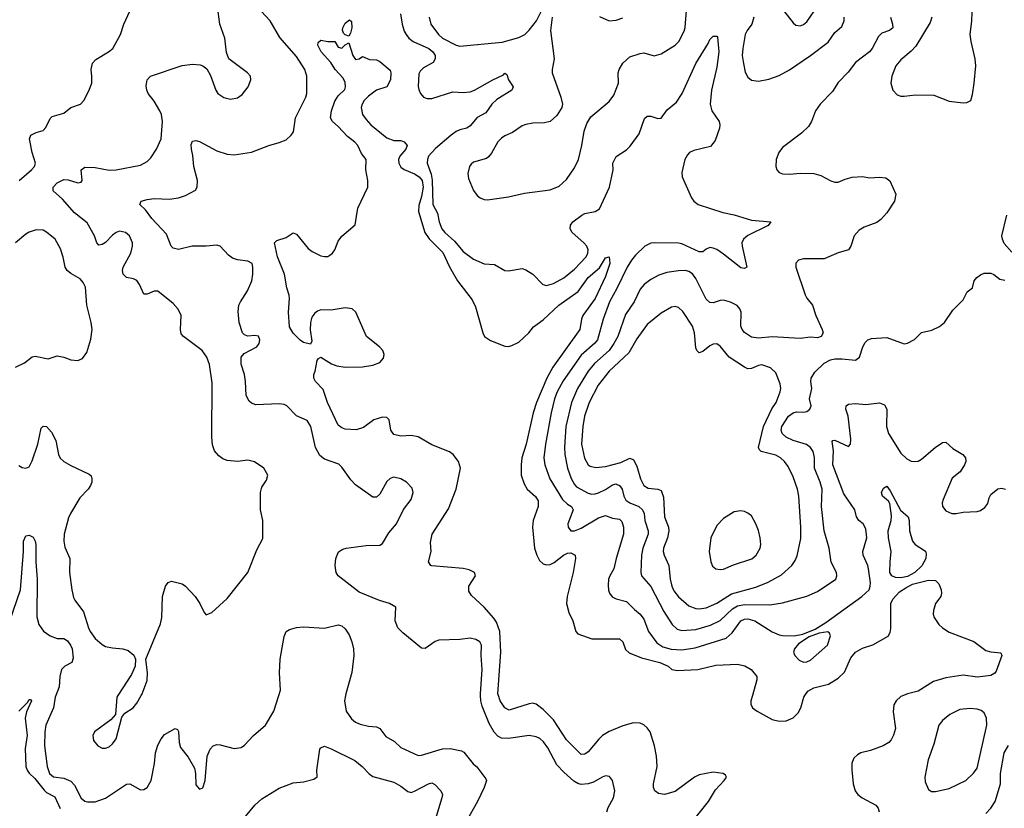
# Model space of a CAD drawing. Header units: inches. Extents: x 1682530 to 1839546, y 640742 to 791647.
# Tile 624 of 656: x 1782375 to 1788047, y 689350 to 693896. Entities that reach past the tile are written whole.
import ezdxf

# ---------------------------------------------------------------- set-up
doc = ezdxf.new("R2010")
doc.units = ezdxf.units.IN
doc.header["$MEASUREMENT"] = 0
doc.layers.add('B7688', color=7, linetype='Continuous')
doc.layers.add('B7689', color=7, linetype='Continuous')

msp = doc.modelspace()

# ---------------------------------------------------------------- linework, layer by layer
at = {"layer": 'B7688', "color": 5}
for points, elevation in [([(1782583.4, 690000), (1782579.7, 689990), (1782569.3, 689930), (1782526.4, 689830), (1782520.2, 689790), (1782518.2, 689710), (1782533.1, 689590), (1782547.1, 689550), (1782570, 689532), (1782630, 689522.7), (1782670, 689505.8), (1782690, 689482.6), (1782730, 689408.7), (1782750, 689390.3), (1782766.3, 689386.3), (1782810, 689386.8), (1782870, 689408.4), (1782990, 689489.2), (1783010.2, 689490.2), (1783070, 689457), (1783090, 689458.4), (1783109.7, 689470.3), (1783132.8, 689510), (1783152.4, 689607.6), (1783157.8, 689670), (1783170, 689713), (1783190, 689750.4), (1783210, 689774.4), (1783270, 689810.7), (1783283.5, 689803.5), (1783290, 689792), (1783293.4, 689730), (1783301.1, 689701.1), (1783345.1, 689645.1), (1783381.4, 689581.4), (1783387.6, 689550), (1783390, 689486), (1783410, 689460.5), (1783430, 689468), (1783442.9, 689510), (1783455.8, 689650), (1783473, 689690), (1783489.6, 689710), (1783510, 689716.9), (1783530, 689715.3), (1783610, 689694.6), (1783650, 689701.1), (1783670, 689714), (1783721.3, 689770), (1783791.5, 689828.5), (1783839.7, 689910), (1783867.2, 690000)], 540), ([(1782941.2, 690000), (1782934.8, 689990), (1782926, 689890), (1782900.7, 689859.3), (1782806, 689790), (1782796, 689770), (1782799.8, 689739.8), (1782824.7, 689710), (1782850, 689697.3), (1782870, 689697.3), (1782890, 689704.9), (1782910, 689722), (1782930, 689751), (1782964, 689876), (1782980.9, 689899.1), (1783029.2, 689930), (1783050, 689956.3), (1783074.2, 690000)], 560), ([(1784251.1, 690000), (1784245.7, 689970), (1784256.5, 689910), (1784285.5, 689865.5), (1784310, 689847.2), (1784335.8, 689835.8), (1784384.2, 689824.2), (1784430, 689819.7), (1784450, 689810.2), (1784483.6, 689763.6), (1784534.8, 689734.8), (1784570, 689700.9), (1784670, 689653.4), (1784690, 689655.4), (1784810, 689693.5), (1784854.1, 689694.1), (1784920.6, 689680.6), (1784933.1, 689673.1), (1784986.6, 689606.6), (1785009.2, 689589.2), (1785060.3, 689520.3), (1785063.7, 689510), (1785050.2, 689470), (1785011.8, 689388.2), (1784944.2, 689270)], 540), ([(1785757, 689330), (1785764.8, 689355.2), (1785795.6, 689410), (1785803.5, 689450), (1785789.5, 689510), (1785772.4, 689532.4), (1785750, 689536.3), (1785730, 689529.6), (1785679.5, 689500.5), (1785650, 689490.8), (1785610, 689487.9), (1785590, 689493.5), (1785566.9, 689506.9), (1785510, 689557.6), (1785470, 689601.4), (1785417.6, 689697.6), (1785392.8, 689732.8), (1785371.5, 689751.5), (1785350, 689762.2), (1785310, 689769.8), (1785190, 689752.4), (1785150, 689754.8), (1785130, 689766), (1785108.7, 689788.7), (1785078.4, 689838.4), (1785039, 689939), (1785031.2, 689970), (1785029.3, 690000)], 540), ([(1786266.9, 689293.1), (1786342.9, 689390), (1786383.9, 689456.1), (1786433.6, 689510), (1786446, 689530), (1786440.2, 689540.2), (1786428, 689550), (1786370, 689558.5), (1786290, 689542.2), (1786263.1, 689530), (1786150, 689446), (1786090, 689429.8), (1786055.2, 689435.2), (1786034.5, 689450), (1786026, 689470), (1786026, 689490), (1786046.3, 689590), (1786042.5, 689650), (1786031.7, 689710), (1786007, 689790), (1785990, 689814.5), (1785970, 689831.8), (1785950, 689840.3), (1785910, 689842.5), (1785850, 689825.5), (1785770, 689792.4), (1785732.9, 689770), (1785710.7, 689749.3), (1785650, 689675), (1785630, 689662.2), (1785610, 689660.7), (1785524, 689744), (1785450, 689859), (1785390, 689919.1), (1785350, 689949.9), (1785330, 689955.1), (1785310, 689952.2), (1785195, 689915), (1785170, 689929.8), (1785141.9, 689970), (1785132.9, 690000)], 520), ([(1786596.1, 690000), (1786587.6, 689970), (1786587.5, 689950), (1786596.9, 689930), (1786622.3, 689910), (1786710, 689861.7), (1786750, 689852.6), (1786790, 689853.8), (1786830, 689871.3), (1786859.2, 689900.8), (1786874.3, 689930), (1786891.4, 689990), (1786897.8, 690000)], 520), ([(1787465.2, 690000), (1787450, 689994), (1787423.2, 689970), (1787410, 689946), (1787406.2, 689906.2), (1787420.2, 689810), (1787409.3, 689770.7), (1787394.7, 689745.3), (1787381.3, 689730), (1787349.4, 689710.6), (1787276.7, 689683.3), (1787221, 689670), (1787201.1, 689658.9), (1787180.7, 689639.3), (1787168.2, 689610), (1787168.5, 689571.5), (1787176.9, 689490), (1787187.8, 689450), (1787202.6, 689430), (1787228.4, 689410), (1787307.3, 689367.3), (1787320.3, 689350), (1787325.8, 689330)], 520), ([(1782369.9, 689910), (1782419.8, 689960.2), (1782430, 689976.4), (1782436.4, 689976.4), (1782442.8, 689970), (1782414.8, 689905.2), (1782407, 689870), (1782417.4, 689770), (1782406.1, 689693.9), (1782411.2, 689591.2), (1782417.4, 689570), (1782430, 689553.2), (1782461.5, 689521.5), (1782515, 689455), (1782530, 689441.9), (1782576.5, 689416.5), (1782609, 689349)], 520), ([(1783676.6, 689303.4), (1783730, 689367.7), (1783770, 689404.9), (1783870, 689466.8), (1783950, 689496), (1784010, 689502.8), (1784070, 689518), (1784088.4, 689531.6), (1784086, 689570), (1784103.7, 689690), (1784110, 689698.8), (1784130, 689707.3), (1784170, 689693.1), (1784304.9, 689624.9), (1784348, 689590), (1784388.1, 689548.1), (1784410, 689533.7), (1784530, 689499.6), (1784570, 689477.8), (1784610, 689447.4), (1784630, 689441.7), (1784650, 689448.9), (1784730, 689491.7), (1784750, 689495.8), (1784767.3, 689487.3), (1784801.3, 689450), (1784810.3, 689430), (1784807.4, 689410), (1784759, 689250)], 520), ([(1787940.8, 689319.2), (1787970, 689350.2), (1787994.7, 689390), (1788025.7, 689490), (1788024.7, 689550), (1788046.3, 689670), (1788070, 689712.7)], 520)]:
    msp.add_lwpolyline(points, dxfattribs=dict(at, elevation=elevation))
at = {"layer": 'B7688', "color": 5, "elevation": 540}
msp.add_lwpolyline([(1787850, 689924.7), (1787790, 689919.7), (1787732.7, 689890), (1787690, 689855.6), (1787670.3, 689830), (1787640.7, 689719.3), (1787609, 689630), (1787588.4, 689530), (1787590, 689502), (1787610, 689458), (1787627.7, 689447.7), (1787650, 689447.7), (1787730, 689464.9), (1787826, 689510), (1787870, 689552.7), (1787890, 689582), (1787945.4, 689830), (1787943.5, 689870), (1787930, 689900.9), (1787914.1, 689914.1), (1787890, 689921.3)], close=True, dxfattribs=at)
at = {"layer": 'B7689', "color": 5}
for points, elevation in [([(1787629.2, 693910), (1787620, 693880), (1787536.9, 693743.1), (1787510, 693714.7), (1787450, 693665.1), (1787421.7, 693630), (1787399.5, 693570), (1787392.7, 693530), (1787404.9, 693490), (1787430, 693463), (1787450, 693455.5), (1787470, 693454.9), (1787536.1, 693463.9), (1787641.7, 693461.7), (1787730, 693426), (1787810, 693416), (1787830, 693418), (1787854, 693430), (1787864, 693464), (1787874, 693530), (1787882, 693630), (1787878.2, 693670), (1787855.6, 693770), (1787851, 693810), (1787860.4, 693890), (1787868.3, 694091.7)], 580), ([(1782372.4, 692970), (1782443, 693030), (1782460.5, 693050), (1782466.9, 693070), (1782447, 693130), (1782431.2, 693208.8), (1782439.7, 693230), (1782470, 693245.2), (1782510, 693256.9), (1782525, 693275), (1782550, 693326), (1782562.4, 693337.6), (1782630, 693356.4), (1782669.2, 693390), (1782725.2, 693410), (1782744.5, 693430), (1782773.9, 693486.1), (1782789.7, 693530), (1782791.2, 693568.8), (1782786, 693610), (1782793.5, 693646.5), (1782813, 693667), (1782887.3, 693710), (1782911.3, 693730), (1782955.1, 693810), (1782974, 693870), (1783021.2, 693970)], 580), ([(1783074.2, 690000), (1783079.7, 690010), (1783110, 690086.8), (1783112.1, 690130), (1783102, 690210), (1783187, 690413), (1783193.3, 690450), (1783198, 690570), (1783215.1, 690630), (1783230, 690650.7), (1783250, 690659.1), (1783310, 690643.8), (1783330, 690630.5), (1783386, 690570), (1783412.7, 690530), (1783438, 690478), (1783450, 690464.7), (1783482, 690478), (1783570, 690558.8), (1783689.3, 690710), (1783741, 690839), (1783775.6, 690904.4), (1783776.2, 691010), (1783761.6, 691070), (1783762.7, 691170), (1783770, 691202), (1783797.5, 691242.5), (1783805.2, 691270), (1783781.2, 691310), (1783727, 691347), (1783690, 691356.2), (1783630, 691349.7), (1783570, 691354), (1783544.4, 691364.4), (1783521.2, 691381.2), (1783496.3, 691410), (1783485.1, 691445.1), (1783481, 691490), (1783483, 691803), (1783467.6, 691907.6), (1783452.4, 691950), (1783426.6, 691990), (1783319.5, 692070), (1783305.9, 692085.9), (1783301, 692110), (1783305.6, 692190), (1783286.9, 692226.9), (1783259.2, 692259.2), (1783170, 692331.3), (1783150, 692331.2), (1783110, 692313.3), (1783090, 692314.5), (1783065.1, 692370), (1783050, 692392.6), (1783030, 692402.2), (1782990, 692409.7), (1782971.3, 692430), (1782967.6, 692450), (1782971, 692470), (1783014.7, 692550), (1783025.1, 692590), (1783025.1, 692610), (1783006.6, 692650), (1782984, 692670), (1782950, 692676.9), (1782930, 692669.6), (1782910, 692654.7), (1782870, 692612.4), (1782850, 692599.7), (1782830, 692596.9), (1782819.7, 692610), (1782805.3, 692650), (1782764.4, 692724.4), (1782690, 692783.5), (1782621.6, 692861.6), (1782568.2, 692910), (1782567.1, 692930), (1782590, 692955.6), (1782630, 692975.5), (1782653.5, 692973.5), (1782710, 692956), (1782730, 692959.3), (1782735, 692970), (1782729.5, 693030), (1782750, 693046.7), (1782810, 693043.2), (1782890, 693029.3), (1782930, 693030.2), (1783070, 693057.8), (1783110, 693079.5), (1783130, 693099.5), (1783163.9, 693150), (1783189.9, 693210.1), (1783198.1, 693310), (1783191, 693350), (1783181.7, 693370), (1783150, 693426.4), (1783115.6, 693470), (1783106.9, 693490), (1783104.2, 693515.8), (1783109.6, 693550), (1783129.2, 693570), (1783310, 693632.4), (1783370, 693640.5), (1783415.2, 693635.2), (1783430.4, 693630.4), (1783452.5, 693612.5), (1783473.8, 693573.8), (1783504, 693490), (1783517, 693470), (1783550, 693447.6), (1783590, 693438.3), (1783630, 693445.3), (1783655.6, 693464.4), (1783692, 693510), (1783707, 693550), (1783703.7, 693570), (1783687, 693590), (1783579.3, 693670), (1783567.2, 693707.2), (1783557, 693790), (1783527.3, 693870), (1783514.3, 693970)], 560), ([(1784733.2, 693910), (1784744.2, 693870), (1784786.7, 693810), (1784810.3, 693790), (1784890, 693750.2), (1784910, 693744.5), (1785154.1, 693765.9), (1785250, 693792.9), (1785284, 693810), (1785310, 693835.8), (1785351.3, 693890), (1785390, 693967.2)], 560), ([(1786774.3, 693950), (1786830, 693878), (1786845.3, 693865.3), (1786870, 693861.6), (1786890, 693868.7), (1786910, 693883.7), (1786993.1, 694006.9)], 580), ([(1785029.3, 690000), (1785028.6, 690010), (1785039, 690150), (1785032.9, 690230), (1785035.5, 690290), (1785025.1, 690310), (1785002.6, 690322.6), (1784970, 690330.9), (1784910, 690323.5), (1784790, 690318.3), (1784768.3, 690311.7), (1784710, 690271.5), (1784690, 690273.6), (1784581.6, 690361.6), (1784554, 690390), (1784538, 690430), (1784541.2, 690510), (1784506, 690530), (1784446.9, 690546.9), (1784330, 690595.3), (1784209.1, 690689.1), (1784198.2, 690710), (1784192.5, 690750), (1784196.1, 690790), (1784212.3, 690827.7), (1784236.2, 690843.8), (1784255.3, 690850), (1784370, 690864.2), (1784450, 690867), (1784464.4, 690875.6), (1784502, 690938), (1784546, 690990), (1784586.6, 691073.4), (1784629.5, 691130), (1784642, 691170), (1784635.3, 691195.3), (1784604, 691230), (1784570, 691249.5), (1784530, 691258.4), (1784508.7, 691251.3), (1784490, 691233.2), (1784450, 691161.2), (1784430, 691144), (1784410, 691142.7), (1784310, 691214.5), (1784282.9, 691242.9), (1784230, 691317.2), (1784213.6, 691333.6), (1784130, 691362), (1784103.9, 691383.9), (1784078.8, 691430), (1784052.8, 691550), (1784030, 691584.7), (1783970, 691612.8), (1783914, 691670), (1783897.6, 691677.6), (1783870, 691681), (1783735.8, 691675.8), (1783710, 691686), (1783697, 691697), (1783679.2, 691730), (1783676.2, 691810), (1783669.1, 691850), (1783649.8, 691910.2), (1783649.8, 691950), (1783668.8, 691971.2), (1783740.5, 692010), (1783755.1, 692030), (1783758.3, 692050), (1783750, 692071.2), (1783730, 692074.7), (1783690, 692072.4), (1783670, 692078.7), (1783658.7, 692090), (1783638.7, 692150), (1783633.9, 692213.9), (1783638.2, 692250), (1783646, 692270), (1783686.5, 692333.5), (1783711.3, 692390), (1783718.4, 692430), (1783718.6, 692470), (1783713.2, 692490), (1783690, 692504.4), (1783630, 692512.3), (1783601.6, 692521.6), (1783578.6, 692538.6), (1783530.6, 692590), (1783510, 692595.6), (1783450, 692589.9), (1783368.9, 692591.1), (1783290, 692571.9), (1783258.9, 692578.9), (1783247.1, 692590), (1783220, 692660), (1783136.8, 692750), (1783099.7, 692799.7), (1783066.6, 692830), (1783075.3, 692850), (1783110, 692860.4), (1783150, 692864.9), (1783238, 692862), (1783290, 692868.5), (1783330, 692882.4), (1783387.5, 692912.5), (1783397, 692930), (1783398.4, 692970), (1783378.7, 693050), (1783373, 693113), (1783364.7, 693150), (1783363.3, 693176.7), (1783370, 693196), (1783390, 693198.8), (1783410, 693194), (1783510, 693140.3), (1783570, 693121.5), (1783610, 693116.9), (1783710, 693131.8), (1783810, 693171.8), (1783870, 693187.4), (1783910, 693204.2), (1783938.4, 693230), (1783951.6, 693250), (1783963.5, 693330), (1784024.1, 693450), (1784029, 693470), (1784029.1, 693570), (1784017.7, 693610), (1783970, 693684.4), (1783873.7, 693793.7), (1783818.2, 693890), (1783765.3, 693945.3)], 540), ([(1784567.7, 693930), (1784577.8, 693870), (1784589.4, 693830), (1784600.6, 693810), (1784616.3, 693790), (1784641.3, 693770), (1784731.6, 693730), (1784755.1, 693710), (1784768.1, 693690), (1784768.7, 693670), (1784755.9, 693650), (1784700.7, 693619.3), (1784681, 693599), (1784675.1, 693584.9), (1784670.3, 693510.3), (1784673.3, 693493.3), (1784683.7, 693470), (1784700.9, 693450), (1784721.7, 693441.7), (1784750, 693441), (1784870, 693480.1), (1784930, 693475.8), (1784970, 693480.7), (1784995.1, 693490), (1785100.5, 693550), (1785162, 693578), (1785170, 693587.3), (1785181, 693581), (1785191.6, 693550), (1785217.1, 693510), (1785210.6, 693490), (1785123.2, 693436.8), (1785093.8, 693410), (1785060.5, 693359.5), (1785010, 693332.8), (1784970, 693283.9), (1784950, 693270.7), (1784910, 693261), (1784890, 693251.3), (1784860.3, 693230), (1784770, 693154.5), (1784730.2, 693110), (1784723.2, 693090), (1784723, 693070), (1784745.1, 693005.1), (1784750.7, 692970.7), (1784754.3, 692830), (1784781, 692781), (1784790.9, 692730), (1784807.2, 692690), (1784823.5, 692670), (1784879.8, 692619.8), (1784930, 692559.2), (1784990, 692514.7), (1785050, 692488.9), (1785110, 692485.3), (1785170, 692450.6), (1785190, 692448), (1785270, 692462), (1785290, 692454.9), (1785330, 692428.2), (1785388.2, 692370), (1785410, 692364.4), (1785450, 692375.9), (1785510, 692407.3), (1785570, 692457.6), (1785637.5, 692530), (1785647.3, 692550), (1785648.8, 692568.8), (1785642, 692590), (1785625.4, 692610), (1785556.9, 692670), (1785546.9, 692690), (1785548.4, 692711.6), (1785562, 692730), (1785612.3, 692770), (1785630, 692778.3), (1785690, 692790.3), (1785714.1, 692805.9), (1785771.8, 692930), (1785793.3, 693030), (1785791.5, 693070), (1785810, 693107.7), (1785870, 693145.3), (1785892.2, 693167.8), (1785942.6, 693237.4), (1785973.3, 693326.7), (1785990, 693340.7), (1786010, 693339.3), (1786050, 693325.7), (1786070, 693328.7), (1786104, 693376), (1786159.3, 693420.7), (1786192, 693470), (1786270, 693644.4), (1786340.7, 693759.3), (1786350, 693782.8), (1786370, 693801), (1786390, 693802), (1786394.8, 693794.8), (1786402, 693710), (1786390, 693622), (1786359.7, 693490), (1786352.9, 693410), (1786361.3, 693370), (1786403.6, 693310), (1786407.9, 693290), (1786406, 693270), (1786381, 693199), (1786354.2, 693165.8), (1786257.4, 693142.6), (1786234, 693130), (1786222.1, 693117.9), (1786206.7, 693090), (1786190, 693015.3), (1786190.2, 692990), (1786244.7, 692870), (1786258.3, 692850), (1786283.8, 692830), (1786424.7, 692784.7), (1786490, 692771.3), (1786590, 692740.2), (1786702, 692730), (1786686.8, 692710), (1786570, 692652.6), (1786544.9, 692630), (1786535.6, 692610), (1786536.1, 692590), (1786562.8, 692470), (1786550, 692462), (1786530, 692465.1), (1786430, 692544.1), (1786390, 692570.9), (1786370, 692579.1), (1786350, 692582.4), (1786330, 692574), (1786310, 692557.6), (1786290, 692558.5), (1786190, 692604), (1786170, 692608.2), (1786030, 692610.6), (1786010, 692607.3), (1785975.3, 692590), (1785921.5, 692538.5), (1785898.5, 692510), (1785875.1, 692470), (1785814.4, 692345.6), (1785771.7, 692270), (1785735.3, 692170), (1785702.9, 692050), (1785688.2, 692031.8), (1785610, 691962.2), (1785506.5, 691813.5), (1785471, 691750), (1785456.3, 691710), (1785436.4, 691630), (1785403.6, 691450), (1785395.1, 691370), (1785399.5, 691330), (1785428.2, 691250), (1785501.6, 691130), (1785530, 691103), (1785552.9, 691090), (1785563.8, 691070), (1785531.6, 690990), (1785534, 690970), (1785550, 690950.4), (1785570, 690950.3), (1785610, 690965.3), (1785710, 691024.8), (1785750, 691038.3), (1785790, 691021.8), (1785830, 691015.9), (1785843.8, 691003.8), (1785852.5, 690970), (1785853.1, 690930), (1785810.3, 690790), (1785798, 690730), (1785773.7, 690690), (1785767.4, 690670), (1785764.4, 690635.6), (1785767.4, 690607.4), (1785773.1, 690590), (1785788.5, 690568.5), (1785810, 690557.3), (1785870, 690541.2), (1785915.7, 690495.7), (1785950, 690469.2), (1785970, 690440.3), (1785996.3, 690370), (1786044.6, 690304.6), (1786080.2, 690280.2), (1786127.3, 690267.3), (1786190, 690262.8), (1786265.5, 690274.5), (1786444, 690330), (1786478.5, 690361.5), (1786529.9, 690430.1), (1786550, 690439.8), (1786570, 690441.8), (1786610.2, 690430), (1786710, 690366.5), (1786750, 690349.4), (1786770, 690345.2), (1786835.7, 690344.3), (1786887, 690353), (1786957.6, 690382.4), (1787019, 690421), (1787226.2, 690570), (1787267.6, 690610), (1787275, 690630), (1787275.6, 690650), (1787264.6, 690730), (1787260.3, 690750), (1787233.6, 690810), (1787231.7, 690830), (1787255.8, 690910), (1787250, 690960.9), (1787233.3, 690990), (1787209.7, 691010), (1787195.1, 691030), (1787185.1, 691070), (1787122.8, 691162.8), (1787058.3, 691330), (1787063, 691410), (1787056, 691464), (1787059, 691470), (1787070, 691472.6), (1787150, 691435.5), (1787161.6, 691450), (1787162.7, 691477.3), (1787146.5, 691610), (1787134.5, 691650), (1787136.3, 691670), (1787150, 691679.1), (1787190, 691684), (1787250, 691678), (1787327.1, 691687.1), (1787355.7, 691675.7), (1787370.2, 691650), (1787367.9, 691550), (1787378.9, 691510), (1787450, 691398), (1787484.8, 691364.8), (1787510, 691352), (1787530, 691348.5), (1787550, 691352), (1787570, 691362), (1787649.2, 691430.8), (1787690, 691458), (1787710, 691460.4), (1787750, 691424.4), (1787808, 691390), (1787823, 691370), (1787825.5, 691350), (1787817.1, 691330), (1787792.4, 691290), (1787746.5, 691253.5), (1787693.7, 691130), (1787688.6, 691110), (1787690.2, 691090.2), (1787710, 691064.4), (1787744.7, 691050), (1787770, 691048.9), (1787810, 691058), (1787890, 691060.7), (1787910, 691066), (1787935.1, 691084.9), (1787952.3, 691107.7), (1787960.2, 691139.8), (1787970, 691158), (1788010, 691191), (1788030, 691194.8), (1788054, 691190)], 540), ([(1785441.6, 693910), (1785433.6, 693833.6), (1785454, 693670), (1785441.8, 693610), (1785443.2, 693590), (1785491.8, 693450), (1785501.3, 693410), (1785498.4, 693390), (1785470, 693343.7), (1785430.8, 693310), (1785397.7, 693302.3), (1785330, 693298.9), (1785290, 693291.5), (1785270, 693284.2), (1785214.2, 693245.8), (1785170, 693226), (1785150, 693213.3), (1785130, 693191.2), (1785093.2, 693126.8), (1785075.3, 693104.7), (1785063.2, 693096.8), (1784990, 693075.1), (1784976.2, 693063.8), (1784966.4, 693050), (1784956.4, 693010), (1784961.1, 692981.1), (1784990, 692911.3), (1785010, 692882.8), (1785028.3, 692868.3), (1785050, 692859.1), (1785070, 692858), (1785190, 692875.3), (1785283.4, 692896.6), (1785430, 692914.7), (1785483.3, 692936.7), (1785524.7, 692975.3), (1785570, 693041.6), (1785593.3, 693090), (1785613.3, 693170), (1785626.2, 693253.8), (1785641.5, 693298.5), (1785664.1, 693335.9), (1785770, 693424.9), (1785798, 693462), (1785823.5, 693530), (1785822.2, 693590), (1785827.5, 693610), (1785850, 693644.9), (1785890, 693682.2), (1785950, 693701.6), (1785970, 693704.4), (1786030, 693687.2), (1786070, 693698.7), (1786151.5, 693750), (1786171.1, 693770), (1786203.5, 693830), (1786209.1, 693850.9), (1786215.4, 693950)], 560), ([(1787390.3, 693910), (1787402.4, 693870), (1787403.8, 693850), (1787386, 693834), (1787342.2, 693817.8), (1787321.2, 693798.8), (1787286, 693730), (1787270, 693711), (1787190, 693648.9), (1787146.7, 693593.3), (1787090, 693535), (1787057.9, 693482.1), (1786985.6, 693410), (1786958.4, 693370), (1786936.5, 693310), (1786919.5, 693280.5), (1786878.1, 693241.9), (1786770, 693158.5), (1786747.2, 693130), (1786732.9, 693090), (1786730.4, 693050.4), (1786735.5, 693030), (1786750, 693015.5), (1786770, 693007), (1786810, 693004.9), (1786870, 693011.4), (1786950, 693008.9), (1786990, 692998), (1787046.8, 692966.8), (1787070, 692958.9), (1787090, 692959), (1787130, 692976.8), (1787170, 692987.5), (1787230, 692991.5), (1787270, 692984.4), (1787328.5, 692988.5), (1787364.4, 692984.4), (1787388.1, 692968.1), (1787421.6, 692890), (1787414, 692850), (1787370, 692783.6), (1787335, 692745), (1787312.3, 692727.7), (1787239, 692701), (1787210, 692683.7), (1787182.4, 692650), (1787163.1, 692590), (1787150, 692569.6), (1787088.8, 692551.2), (1787010, 692518.4), (1786890, 692518.4), (1786861, 692510), (1786846.6, 692493.4), (1786846.4, 692470), (1786898.9, 692310), (1786908.8, 692290), (1786941.6, 692250), (1786960.5, 692190), (1786997.3, 692110), (1787004, 692090), (1786991, 692070), (1786970, 692062.9), (1786930, 692066), (1786870, 692058.5), (1786710, 692067.2), (1786630, 692059.4), (1786590, 692066.6), (1786550, 692092.4), (1786536.8, 692110), (1786529.9, 692130), (1786531.7, 692210), (1786522.9, 692230), (1786507.6, 692247.6), (1786470, 692268.1), (1786430, 692278.8), (1786410, 692277.6), (1786370, 692263.1), (1786350, 692265.4), (1786330, 692284.4), (1786270, 692404.4), (1786250, 692431.9), (1786230, 692444.1), (1786210, 692449.8), (1786170, 692449), (1786102.1, 692437.9), (1786057.3, 692422.7), (1786010, 692397.8), (1785972.6, 692370), (1785950, 692343.5), (1785914.8, 692270), (1785863.9, 692196.1), (1785820.4, 692070), (1785798.2, 692030), (1785771.2, 691988.8), (1785686.2, 691913.8), (1785650, 691870.6), (1785588.5, 691770), (1785553.4, 691690), (1785521.3, 691550), (1785512.6, 691432.6), (1785515.2, 691390), (1785530.6, 691310), (1785550.8, 691250.8), (1785570, 691216.9), (1785583.3, 691203.3), (1785650, 691167.4), (1785670, 691161.6), (1785690, 691161.9), (1785710, 691168.3), (1785750, 691187.8), (1785790, 691214.5), (1785810, 691219.5), (1785816.8, 691216.8), (1785830.5, 691210.5), (1785844.8, 691190), (1785855, 691150), (1785867, 691127), (1785890, 691111.8), (1785940.7, 691090), (1785963, 691070), (1785971.3, 691050), (1785975.3, 691010), (1785994.5, 690950), (1785995.8, 690930), (1785963.9, 690850), (1785956.3, 690810), (1785953.5, 690710), (1785957.2, 690690), (1786010, 690629), (1786084.9, 690484.9), (1786133.4, 690410), (1786162.5, 690382.5), (1786190, 690374.4), (1786270, 690381.2), (1786354, 690406), (1786410, 690432.8), (1786480.4, 690499.6), (1786510, 690517.2), (1786550, 690524.3), (1786696.3, 690523.7), (1786770, 690534.7), (1786910, 690573.1), (1786970, 690598.9), (1787077, 690670), (1787082, 690690), (1787079.5, 690710), (1787049, 690769), (1787037.6, 690850), (1787009.1, 690950), (1786993.6, 691090), (1786997.5, 691190), (1786986.8, 691230), (1786953.8, 691310), (1786952.9, 691372.9), (1786946.1, 691406.1), (1786930.4, 691430.4), (1786908.1, 691448.1), (1786830, 691471.1), (1786789.8, 691490), (1786767.9, 691510), (1786761, 691530), (1786765.2, 691550), (1786803, 691610), (1786829.8, 691630), (1786850, 691634.8), (1786890, 691632.9), (1786910, 691638), (1786926.6, 691650), (1786933.5, 691670), (1786924.8, 691710), (1786938.6, 691770), (1786932.6, 691810), (1786934.9, 691830), (1786955, 691865), (1787010, 691916), (1787045.1, 691934.9), (1787070, 691941.1), (1787110, 691942), (1787190, 691933), (1787212, 691950), (1787231.6, 692010), (1787244.6, 692035.4), (1787261.2, 692050), (1787282.3, 692057.7), (1787370, 692064.2), (1787470, 692026.7), (1787490, 692030.5), (1787530, 692053), (1787570, 692092.4), (1787630, 692106), (1787672.9, 692127.1), (1787702.7, 692150), (1787750, 692220.7), (1787810, 692281), (1787833.2, 692326.8), (1787864, 692350), (1787874, 692390), (1787889, 692410), (1787910, 692426), (1787930, 692434), (1787970, 692434), (1787987.1, 692427.1), (1788021.1, 692401.1), (1788050, 692394)], 560), ([(1785714.7, 693914.7), (1785770, 693890.4), (1785810, 693894), (1785850, 693907.2)], 580), ([(1786603.1, 693910), (1786592, 693870), (1786565.3, 693834.7), (1786553.6, 693810), (1786540.1, 693730), (1786537.6, 693690), (1786543.5, 693643.5), (1786554.5, 693594.5), (1786570, 693565.5), (1786590, 693548.5), (1786630, 693542.4), (1786690, 693552.4), (1786750, 693574.7), (1786810, 693607.2), (1786930.9, 693690), (1787032.6, 693767.4), (1787070, 693822), (1787110, 693856.9), (1787123.9, 693890), (1787125, 693910)], 560), ([(1785132.9, 690000), (1785129.9, 690010), (1785146.3, 690250), (1785140.2, 690370), (1785122.1, 690422.1), (1785106.3, 690446.3), (1785049.8, 690509.8), (1784977.6, 690577.6), (1784962.2, 690602.2), (1784963, 690630), (1785000.7, 690690), (1784994.5, 690710), (1784964.7, 690724.7), (1784930, 690732.9), (1784750, 690747.2), (1784742.7, 690750), (1784729.6, 690770), (1784745.4, 690830), (1784742.2, 690882.2), (1784750.9, 690930), (1784844.5, 691075.5), (1784888.4, 691190), (1784914.9, 691310), (1784902.3, 691350), (1784872.9, 691390), (1784850, 691405), (1784750, 691444.7), (1784670, 691490.8), (1784630, 691499.8), (1784570, 691495), (1784530, 691505.4), (1784513, 691530), (1784503.7, 691590), (1784490, 691603.7), (1784464.1, 691604.1), (1784414.8, 691590), (1784355, 691545), (1784312.5, 691532.5), (1784250, 691535.1), (1784230, 691543.6), (1784210, 691559.5), (1784147.7, 691690), (1784123.3, 691763.3), (1784079.3, 691810), (1784069.3, 691830), (1784069.2, 691850), (1784077.2, 691870), (1784088.4, 691931.6), (1784096.4, 691943.6), (1784110, 691951.3), (1784171.7, 691911.7), (1784201.5, 691901.5), (1784250, 691893.1), (1784350, 691894), (1784410, 691904.9), (1784450, 691919.5), (1784470, 691944.9), (1784473.9, 691966.1), (1784466, 691990), (1784447, 692010), (1784372.1, 692070), (1784310.6, 692210.6), (1784290, 692229.7), (1784250, 692235.1), (1784170, 692221.1), (1784110, 692222.6), (1784090, 692215.8), (1784075.2, 692204.8), (1784058.6, 692181.4), (1784050.3, 692150), (1784048.5, 692108.5), (1784056.9, 692043.1), (1784050, 692026), (1784010, 692035.3), (1783990, 692049), (1783950, 692089.4), (1783930, 692125.2), (1783923.5, 692210), (1783929.6, 692289.6), (1783927.2, 692307.2), (1783913.2, 692350), (1783900.9, 692430), (1783860.7, 692530), (1783842, 692610), (1783856, 692624), (1783910, 692640.5), (1783950, 692666.8), (1783970, 692659.1), (1784036.5, 692576.5), (1784059.7, 692559.7), (1784110, 692535.3), (1784130, 692530.3), (1784150, 692531.7), (1784162.2, 692537.8), (1784176.9, 692550), (1784189.6, 692570), (1784210, 692618.8), (1784231.2, 692648.8), (1784306.6, 692713.4), (1784322.4, 692810), (1784380.4, 692930), (1784381.3, 692970), (1784369.6, 693030), (1784371.3, 693090), (1784344.5, 693124.5), (1784323.1, 693170), (1784306.3, 693190), (1784262.9, 693222.9), (1784210, 693281.2), (1784176.3, 693310), (1784165.4, 693330), (1784171.2, 693370), (1784190, 693426.8), (1784210, 693458), (1784247, 693493), (1784252, 693510), (1784250, 693533.2), (1784238.5, 693558.5), (1784191.5, 693610), (1784167.8, 693650), (1784112.1, 693710), (1784093.3, 693750), (1784094.8, 693765.2), (1784110, 693777.3), (1784150, 693770.3), (1784190.4, 693770.4), (1784210, 693738), (1784230, 693731.3), (1784250, 693752), (1784270, 693762), (1784294.8, 693690), (1784310, 693666.8), (1784330, 693671.3), (1784350, 693684.7), (1784390, 693666), (1784430, 693664.7), (1784450, 693656), (1784510, 693606), (1784513.8, 693590), (1784511.7, 693550), (1784490.2, 693510), (1784430, 693489.8), (1784384.2, 693455.8), (1784358.6, 693430), (1784347.3, 693410), (1784342.7, 693390), (1784350.2, 693350), (1784370, 693320.3), (1784398.6, 693290), (1784490, 693214.3), (1784530, 693200.5), (1784570, 693200.5), (1784590, 693192.1), (1784606.2, 693170), (1784600.2, 693150), (1784564.6, 693110), (1784557.9, 693090), (1784559.4, 693070), (1784570, 693046.3), (1784590, 693033.2), (1784650, 693008.5), (1784676.2, 692990), (1784693, 692970), (1784699.3, 692930), (1784690, 692876.9), (1784674.2, 692825.8), (1784671.6, 692790), (1784709.6, 692670), (1784733.4, 692633.4), (1784813.2, 692553.2), (1784850, 692471.4), (1784896.3, 692390), (1784981.6, 692281.6), (1785000.3, 692240.3), (1785042, 692090), (1785052.2, 692070), (1785086.9, 692046.9), (1785170, 692014), (1785190, 692012.4), (1785210, 692017.1), (1785250, 692037.1), (1785307.3, 692090), (1785335, 692125), (1785390, 692166.7), (1785481, 692250), (1785591.2, 692328.8), (1785649.4, 692410), (1785714.5, 692465.5), (1785750, 692522.6), (1785771.3, 692530), (1785774.4, 692490), (1785750, 692416.4), (1785690, 692289), (1785618.5, 692190), (1785611.4, 692170), (1785602.5, 692110), (1785446.3, 691893.7), (1785412, 691830), (1785352.2, 691690), (1785332.5, 691630), (1785293.2, 691450), (1785268.2, 691370), (1785262.9, 691330), (1785264.5, 691270), (1785280, 691220), (1785297.8, 691190), (1785347.2, 691147.2), (1785361.5, 691121.5), (1785361.4, 691090), (1785332.9, 691010), (1785329.3, 690970), (1785341.4, 690850), (1785353.8, 690810), (1785370, 690778.7), (1785390, 690758.6), (1785410, 690753.5), (1785430, 690756.1), (1785453.8, 690766.2), (1785506.8, 690810), (1785530, 690820.3), (1785550, 690822.9), (1785575, 690810), (1785576.8, 690790), (1785563.9, 690710), (1785528.4, 690570), (1785524.4, 690530), (1785538.2, 690478.2), (1785561.7, 690430), (1785579.5, 690370), (1785590, 690355.5), (1785670, 690327.6), (1785830, 690327.4), (1785848.8, 690310), (1785865.5, 690265.5), (1785885.2, 690245.2), (1785956.6, 690216.6), (1786062.8, 690190), (1786111.3, 690170), (1786132, 690150), (1786163.6, 690143.6), (1786282, 690150), (1786385, 690175), (1786510, 690181), (1786551.7, 690171.7), (1786588.9, 690150), (1786621.1, 690110), (1786621.5, 690090), (1786596.1, 690000)], 520), ([(1788090, 692555.6), (1788046.3, 692606.3), (1788035.5, 692630), (1788032.4, 692650), (1788062.3, 692770)], 560), ([(1782350, 691893.1), (1782402.4, 691917.6), (1782447.4, 691952.6), (1782464, 691956), (1782538.4, 691941.6), (1782590, 691959.1), (1782630, 691950.5), (1782670, 691935.5), (1782710, 691930.7), (1782736.9, 691943.1), (1782762, 691978), (1782785.2, 692054.8), (1782792.6, 692110), (1782786.9, 692150), (1782761.4, 692250), (1782753.3, 692353.3), (1782741, 692381), (1782722.8, 692402.8), (1782670, 692432.3), (1782649, 692450), (1782637.5, 692470), (1782626.3, 692526.3), (1782610, 692576), (1782578.9, 692630), (1782530, 692671.3), (1782510, 692682.4), (1782470, 692684.2), (1782430, 692671.2), (1782410, 692659.7), (1782350.9, 692609.1)], 580), ([(1782370, 691326.4), (1782390, 691313.7), (1782410, 691310.3), (1782430, 691319.3), (1782446.6, 691353.4), (1782478.8, 691450), (1782499.6, 691540.4), (1782510, 691553.4), (1782530, 691550.4), (1782557.5, 691517.5), (1782582.8, 691470), (1782598, 691390), (1782608.8, 691368.8), (1782630, 691349), (1782670, 691325.7), (1782776, 691276), (1782786.2, 691266.2), (1782790.4, 691250.4), (1782790.3, 691230), (1782783.1, 691210), (1782770.2, 691189.8), (1782721.2, 691138.8), (1782667.7, 691050), (1782656, 691024), (1782631.1, 690930), (1782628.4, 690890), (1782634.7, 690854.7), (1782663.1, 690790), (1782662.3, 690710), (1782675.3, 690610), (1782685.7, 690565.7), (1782692, 690550), (1782742.5, 690482.5), (1782771.2, 690390), (1782780.2, 690370), (1782810, 690328.9), (1782850, 690293.4), (1782870, 690283.1), (1782910, 690274.3), (1782969, 690269), (1783000.3, 690260.3), (1783033.1, 690233.1), (1783043, 690210), (1783039.3, 690170), (1783018.6, 690121.4), (1782941.2, 690000)], 560), ([(1782318.5, 690430), (1782379.9, 690610), (1782397.6, 690830), (1782397.4, 690890), (1782410, 690920.7), (1782430, 690924.9), (1782453.1, 690913.1), (1782464.2, 690890), (1782467.8, 690870), (1782467.3, 690770), (1782475.7, 690670), (1782474.6, 690454.6), (1782484.8, 690410), (1782511.5, 690371.5), (1782550, 690344.1), (1782590, 690329.4), (1782630, 690328.1), (1782650, 690314.7), (1782668.4, 690290), (1782676.6, 690270), (1782683.8, 690216.2), (1782675.5, 690190), (1782634.9, 690170), (1782616, 690150), (1782605.5, 690110), (1782602.2, 690050), (1782583.4, 690000)], 540), ([(1786897.8, 690000), (1786914.2, 690025.8), (1786950, 690045.1), (1787033.7, 690066.3), (1787090, 690100.7), (1787126.1, 690133.9), (1787162.6, 690217.4), (1787190, 690249.2), (1787230, 690272.9), (1787290, 690293.1), (1787377.4, 690342.6), (1787390, 690362.8), (1787393.8, 690386.2), (1787393.7, 690530), (1787405.3, 690554.7), (1787443.1, 690596.9), (1787478.6, 690621.4), (1787518.6, 690641.4), (1787610, 690664.2), (1787650, 690663.5), (1787670, 690643.1), (1787683, 690610), (1787685.6, 690590), (1787680.2, 690570), (1787650.3, 690530), (1787638, 690490), (1787637.3, 690470), (1787642.8, 690450), (1787670.3, 690410), (1787690.4, 690390), (1787730, 690364.4), (1787871, 690311), (1787939.6, 690259.6), (1787970, 690251.7), (1788027.1, 690247.1), (1788032.7, 690230), (1787999.7, 690140.3), (1787991.9, 690128.1), (1787970, 690115.3), (1787893.2, 690106.8), (1787810, 690117.7), (1787710, 690102.8), (1787639.1, 690080.9), (1787550, 690025), (1787490, 690009.8), (1787465.2, 690000)], 520), ([(1783867.2, 690000), (1783876.4, 690030), (1783871.8, 690130), (1783876.2, 690210), (1783899.2, 690340.8), (1783910.8, 690369.2), (1783930, 690381.5), (1783970, 690392.8), (1784010, 690396.1), (1784130, 690389.1), (1784210, 690408.2), (1784230, 690401.6), (1784250, 690384.9), (1784272, 690350), (1784288.7, 690310), (1784298.7, 690270), (1784299.5, 690230), (1784287.8, 690132.2), (1784252.9, 690010), (1784251.1, 690000)], 540)]:
    msp.add_lwpolyline(points, dxfattribs=dict(at, elevation=elevation))
for points, elevation in [([(1784270, 693802), (1784249.3, 693809.3), (1784239.3, 693819.3), (1784235.1, 693835.1), (1784236.9, 693850), (1784250, 693877.1), (1784274.8, 693894.8), (1784286.4, 693886.4), (1784288, 693850), (1784281.4, 693818.6)], 520), ([(1786150, 692242.6), (1786130, 692239.7), (1786070, 692204.7), (1785990, 692138.5), (1785930, 692055.6), (1785884.4, 691975.6), (1785770.8, 691870), (1785706.7, 691790), (1785655.9, 691690), (1785628.3, 691610), (1785618.3, 691550), (1785611.7, 691450), (1785628.2, 691368.2), (1785650, 691330.3), (1785662.1, 691322.1), (1785693.9, 691313.9), (1785750, 691320.8), (1785836.9, 691343.1), (1785890, 691368.9), (1785910, 691358.7), (1785930, 691323.1), (1785950.2, 691250), (1785970.7, 691210.7), (1785995.1, 691195.1), (1786050.1, 691190.1), (1786070, 691181.1), (1786082.8, 691142.8), (1786089.5, 691030), (1786111.9, 690970), (1786114, 690950), (1786106.9, 690910), (1786082.9, 690850), (1786081.7, 690830), (1786086.7, 690810), (1786114.8, 690750), (1786121.8, 690670), (1786130.7, 690630), (1786143.7, 690603.7), (1786170, 690569.3), (1786230, 690516.8), (1786270, 690501.3), (1786290, 690499.3), (1786330, 690505.6), (1786390, 690532.5), (1786474.6, 690585.4), (1786615.9, 690624.1), (1786685.8, 690654.2), (1786764.1, 690695.9), (1786822.5, 690750), (1786842.1, 690777.9), (1786853.8, 690806.2), (1786874.3, 690905.7), (1786875.3, 690970), (1786862.8, 691150), (1786854.9, 691190), (1786830, 691261.3), (1786800.9, 691320.9), (1786781.4, 691350), (1786758.5, 691370), (1786730, 691386.6), (1786646, 691406), (1786636, 691416), (1786631.6, 691430), (1786658.8, 691550), (1786707.2, 691652.8), (1786731.9, 691690), (1786755, 691750), (1786758.9, 691770), (1786756.4, 691796.4), (1786730, 691859.6), (1786699.6, 691890), (1786650, 691905.8), (1786630, 691903.1), (1786590, 691885), (1786570, 691884.1), (1786550, 691893.6), (1786460.9, 691950), (1786410, 692014), (1786390, 692027.8), (1786370, 692025.4), (1786350, 692015.3), (1786310, 691983.1), (1786290, 691975.4), (1786275.4, 691990), (1786270, 692005.2), (1786262.1, 692090), (1786249.9, 692129.9), (1786194.2, 692214.2), (1786170, 692236.9)], 580), ([(1787450, 690678.8), (1787420.3, 690680.3), (1787399.7, 690690), (1787388.1, 690710), (1787388.5, 690770), (1787395.8, 690830), (1787379.9, 690910), (1787377.7, 690950), (1787395, 691010), (1787396.6, 691036.6), (1787386.6, 691106.6), (1787379.8, 691119.8), (1787345.6, 691150), (1787339.5, 691170), (1787350, 691194.8), (1787370, 691207.7), (1787390, 691180.4), (1787449.4, 691069.4), (1787492.6, 691030), (1787498.2, 691010), (1787500.2, 690950), (1787517.8, 690890), (1787532.4, 690870), (1787592.4, 690832.4), (1787597.5, 690817.5), (1787594.7, 690790), (1787572.4, 690747.6), (1787531.1, 690708.9), (1787490, 690686)], 520), ([(1786530, 691063.9), (1786490, 691058.5), (1786430, 691020.4), (1786390, 690979.7), (1786355.4, 690910), (1786347.5, 690830), (1786355.5, 690770), (1786366.6, 690746.6), (1786385.7, 690730), (1786410, 690726.2), (1786430, 690729.1), (1786486.6, 690753.4), (1786591.8, 690788.2), (1786617.5, 690810), (1786641, 690850), (1786644.5, 690870), (1786639.9, 690910), (1786630.9, 690950.9), (1786615.4, 690990), (1786590, 691035.1), (1786570, 691052.1), (1786550, 691061.5)], 620), ([(1787030, 690367), (1786981.1, 690358.9), (1786922.4, 690337.6), (1786861.8, 690298.2), (1786838, 690270), (1786832.9, 690250), (1786839.6, 690230), (1786864.5, 690204.5), (1786890, 690192.9), (1786910, 690193.8), (1786930, 690203.6), (1787028.4, 690290), (1787045.1, 690345.1), (1787039.7, 690359.7)], 540)]:
    msp.add_lwpolyline(points, close=True, dxfattribs=dict(at, elevation=elevation))

doc.saveas('drawing.dxf')
